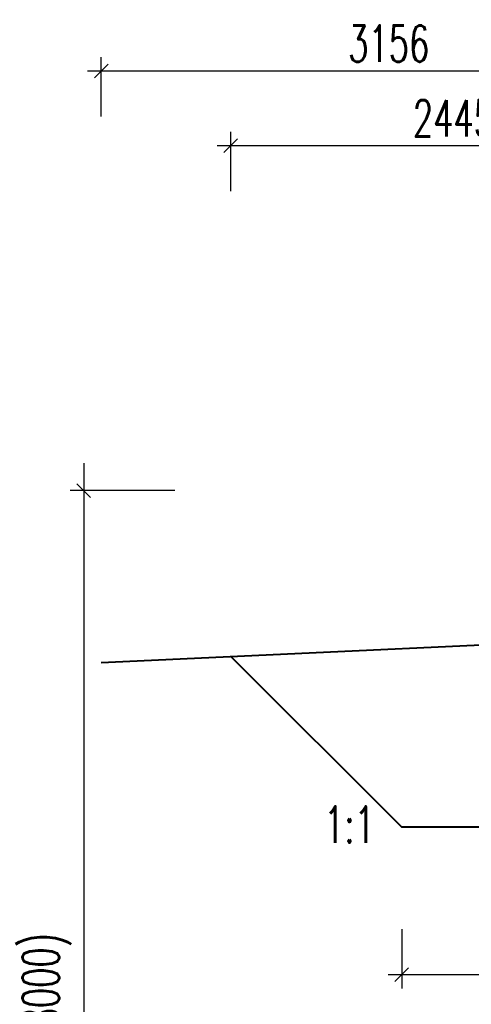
# Model space of a CAD drawing. Header units: metres. Extents: x -912764 to -454925, y -2226138 to -1112338.
# Tile 261 of 457: x -456273.75 to -456271.28, y -1112929.69 to -1112924.28. Entities that reach past the tile are written whole.
import ezdxf

# ---------------------------------------------------------------- set-up
doc = ezdxf.new("R2010")
doc.units = ezdxf.units.M
doc.layers.add('_NOVÝ STAV - POPISKY KATASTR', color=7, linetype='Continuous', lineweight=30)
doc.layers.add('R-koty sirkove a sklony', color=7, linetype='Continuous', lineweight=13)
doc.layers.add('C3D_ZPR', color=7, linetype='Continuous')
doc.layers.add('PDF2_13', color=140, linetype='Continuous', true_color=0x00bfff)
doc.styles.add('StandardUzky', font='simplex.shx', dxfattribs={"width": 0.65})
doc.styles.add('znacky', font='arial.ttf')
doc.dimstyles.new('1000', dxfattribs={"dimscale": 0.5, "dimtxt": 1, "dimasz": 0.6, "dimexe": 0.3, "dimexo": 0.5, "dimgap": 0.5, "dimtad": 1, "dimzin": 1, "dimdsep": 46, "dimtxsty": 'znacky', "dimblk": 'OBLIQUE', "dimcen": 1, "dimdle": 0.3, "dimclrd": 256, "dimclre": 256, "dimclrt": 256, "dimadec": 3, "dimazin": 0, "dimtfac": 1, "dimtmove": 0, "dimatfit": 3, "dimldrblk": 'OBLIQUE', "dimfxl": 1, "dimlwd": -1, "dimlwe": -1, "dimarcsym": 0})

# ---------------------------------------------------------------- blocks, each defined once
blk = doc.blocks.new('_Oblique')
at = {"color": 0, "linetype": 'ByBlock', "lineweight": -2}
blk.add_line((-0.5, -0.5), (0.5, 0.5), dxfattribs=at)
blk = doc.blocks.new('*D986')
at = {"layer": 'C3D_ZPR', "color": 1, "transparency": 16777216}
for p, q in [((-3.8523, 0.12), (-3.8523, -6.18)), ((-3.3523, -0.03), (-3.9273, -0.03)), ((-3.3523, -6.03), (-3.9273, -6.03))]:
    blk.add_line(p, q, dxfattribs=at)
at = {"layer": 'Defpoints', "color": 0, "transparency": 16777216}
for p in [(-2.3264, -0.03), (-3.8523, -6.03), (-2.3964, -6.03)]:
    blk.add_point(p, dxfattribs=at)
at = {"layer": 'C3D_ZPR', "color": 1, "transparency": 16777216, "xscale": 0.075, "yscale": 0.075, "zscale": 0.075}
for p, rotation in [((-3.8523, -0.03), 90), ((-3.8523, -6.03), 270)]:
    blk.add_blockref('_Oblique', p, dxfattribs=dict(at, rotation=rotation))
at = {"layer": 'C3D_ZPR', "color": 1, "transparency": 16777216, "insert": (-4.0547, -3.03), "char_height": 0.2, "attachment_point": 5, "rotation": 90, "style": 'StandardUzky'}
blk.add_mtext('6000 (8000)', dxfattribs=at)
blk = doc.blocks.new('*D989')
at = {"layer": 'C3D_ZPR', "color": 1, "transparency": 16777216}
for p, q in [((0.848, -0.0799), (0.848, -1.8799)), ((0.348, -0.2299), (0.923, -0.2299)), ((0.348, -1.8799), (0.923, -1.8799)), ((0.848, -1.8799), (0.848, -2.4883))]:
    blk.add_line(p, q, dxfattribs=at)
at = {"layer": 'Defpoints', "color": 0, "transparency": 16777216}
for p in [(-2.46, -0.2299), (-0.1, -1.8799), (0.848, -1.8799)]:
    blk.add_point(p, dxfattribs=at)
at = {"layer": 'C3D_ZPR', "color": 1, "transparency": 16777216, "xscale": 0.075, "yscale": 0.075, "zscale": 0.075}
for p, rotation in [((0.848, -0.2299), 90), ((0.848, -1.8799), 270)]:
    blk.add_blockref('_Oblique', p, dxfattribs=dict(at, rotation=rotation))
at = {"layer": 'C3D_ZPR', "color": 1, "transparency": 16777216, "insert": (0.698, -2.2216), "char_height": 0.2, "attachment_point": 5, "rotation": 90, "style": 'StandardUzky'}
blk.add_mtext('1650', dxfattribs=at)
blk = doc.blocks.new('*D418')
at = {"layer": 'C3D_ZPR', "color": 1, "transparency": 16777216}
for p, q in [((-456271.6574, -1112929.2784), (-456271.6574, -1112929.6034)), ((-456270.1574, -1112929.2784), (-456270.1574, -1112929.6034)), ((-456270.0824, -1112929.5284), (-456271.7324, -1112929.5284))]:
    blk.add_line(p, q, dxfattribs=at)
at = {"layer": 'Defpoints', "color": 0, "transparency": 16777216}
for p in [(-456271.6574, -1112928.718), (-456270.1574, -1112928.718), (-456271.6574, -1112929.5284)]:
    blk.add_point(p, dxfattribs=at)
at = {"layer": 'C3D_ZPR', "color": 1, "transparency": 16777216, "xscale": 0.075, "yscale": 0.075, "zscale": 0.075, "rotation": 180}
blk.add_blockref('_Oblique', (-456271.6574, -1112929.5284), dxfattribs=at)
at = {"layer": 'C3D_ZPR', "color": 1, "transparency": 16777216, "xscale": 0.075, "yscale": 0.075, "zscale": 0.075}
blk.add_blockref('_Oblique', (-456270.1574, -1112929.5284), dxfattribs=at)
at = {"layer": 'C3D_ZPR', "color": 1, "transparency": 16777216, "insert": (-456270.9074, -1112929.3784), "char_height": 0.2, "attachment_point": 5, "style": 'StandardUzky'}
blk.add_mtext('1500', dxfattribs=at)
blk = doc.blocks.new('*D469')
at = {"layer": 'C3D_ZPR', "color": 1, "transparency": 16777216}
for p, q in [((-456272.5956, -1112925.2228), (-456272.5956, -1112924.8978)), ((-456270.1508, -1112925.2228), (-456270.1508, -1112924.8978)), ((-456272.6706, -1112924.9728), (-456270.0758, -1112924.9728))]:
    blk.add_line(p, q, dxfattribs=at)
at = {"layer": 'Defpoints', "color": 0, "transparency": 16777216}
for p in [(-456270.1508, -1112924.9728), (-456270.1508, -1112926.9632), (-456272.5956, -1112927.7798)]:
    blk.add_point(p, dxfattribs=at)
at = {"layer": 'C3D_ZPR', "color": 1, "transparency": 16777216, "xscale": 0.075, "yscale": 0.075, "zscale": 0.075, "rotation": 180}
blk.add_blockref('_Oblique', (-456272.5956, -1112924.9728), dxfattribs=at)
at = {"layer": 'C3D_ZPR', "color": 1, "transparency": 16777216, "xscale": 0.075, "yscale": 0.075, "zscale": 0.075}
blk.add_blockref('_Oblique', (-456270.1508, -1112924.9728), dxfattribs=at)
at = {"layer": 'C3D_ZPR', "color": 1, "transparency": 16777216, "insert": (-456271.3732, -1112924.8228), "char_height": 0.2, "attachment_point": 5, "style": 'StandardUzky'}
blk.add_mtext('2445', dxfattribs=at)
blk = doc.blocks.new('*D470')
at = {"layer": 'C3D_ZPR', "color": 1, "transparency": 16777216}
for p, q in [((-456273.3064, -1112924.8122), (-456273.3064, -1112924.4872)), ((-456270.1508, -1112924.8122), (-456270.1508, -1112924.4872)), ((-456273.3814, -1112924.5622), (-456270.0758, -1112924.5622))]:
    blk.add_line(p, q, dxfattribs=at)
at = {"layer": 'Defpoints', "color": 0, "transparency": 16777216}
for p in [(-456270.1508, -1112924.5622), (-456270.1508, -1112926.9632), (-456273.3064, -1112927.8129)]:
    blk.add_point(p, dxfattribs=at)
at = {"layer": 'C3D_ZPR', "color": 1, "transparency": 16777216, "xscale": 0.075, "yscale": 0.075, "zscale": 0.075, "rotation": 180}
blk.add_blockref('_Oblique', (-456273.3064, -1112924.5622), dxfattribs=at)
at = {"layer": 'C3D_ZPR', "color": 1, "transparency": 16777216, "xscale": 0.075, "yscale": 0.075, "zscale": 0.075}
blk.add_blockref('_Oblique', (-456270.1508, -1112924.5622), dxfattribs=at)
at = {"layer": 'C3D_ZPR', "color": 1, "transparency": 16777216, "insert": (-456271.7286, -1112924.4122), "char_height": 0.2, "attachment_point": 5, "style": 'StandardUzky'}
blk.add_mtext('3156', dxfattribs=at)
blk = doc.blocks.new('A$C4eac8e0d')
at = {"layer": 'C3D_ZPR'}
dim = blk.add_linear_dim(base=(-3.8523, -6.03), p1=(-2.3264, -0.03), p2=(-2.3964, -6.03), angle=90, text='<> (8000)', dimstyle='1000', override={"dimscale": 1, "dimtxt": 0.2, "dimasz": 0.075, "dimexe": 0.075, "dimexo": 0.25, "dimgap": 0.05, "dimdec": 0, "dimlfac": 1000, "dimdsep": 44, "dimtxsty": 'StandardUzky', "dimcen": 0.5, "dimdle": 0.15, "dimclrd": 1, "dimclre": 1, "dimclrt": 1, "dimfxl": 0.5, "dimfxlon": 1}, dxfattribs=at)
dim.commit()
dim.dimension.update_dxf_attribs({"geometry": '*D986', "text_midpoint": (-4.0547, -3.03)})
dim = blk.add_linear_dim(base=(0.848, -1.8799), p1=(-2.46, -0.2299), p2=(-0.1, -1.8799), angle=90, dimstyle='1000', override={"dimscale": 1, "dimtxt": 0.2, "dimasz": 0.075, "dimexe": 0.075, "dimexo": 0.25, "dimgap": 0.05, "dimdec": 0, "dimlfac": 1000, "dimdsep": 44, "dimtxsty": 'StandardUzky', "dimcen": 0.5, "dimdle": 0.15, "dimclrd": 1, "dimclre": 1, "dimclrt": 1, "dimfxl": 0.5, "dimfxlon": 1}, dxfattribs=at)
dim.commit()
dim.dimension.update_dxf_attribs({"geometry": '*D989', "text_midpoint": (0.848, -2.2216), "dimtype": 160})

msp = doc.modelspace()

# ---------------------------------------------------------------- linework, layer by layer
at = {"layer": 'PDF2_13', "color": 1, "linetype": 'Continuous', "lineweight": 40}
msp.add_line((-456272.5956, -1112927.7798), (-456271.6574, -1112928.718), dxfattribs=at)
at = {"layer": 'PDF2_13', "color": 1, "linetype": 'Continuous', "lineweight": 40, "flags": 128}
for points in [[(-456273.3064, -1112927.8129), (-456270.0002, -1112927.659)], [(-456270.1574, -1112928.718), (-456271.6574, -1112928.718)]]:
    msp.add_lwpolyline(points, dxfattribs=at)

# ---------------------------------------------------------------- block references
at = {"layer": '_NOVÝ STAV - POPISKY KATASTR', "lineweight": 50}
msp.add_blockref('A$C4eac8e0d', (-456269.5507, -1112926.8381), dxfattribs=at)

# ---------------------------------------------------------------- texts
at = {"layer": 'R-koty sirkove a sklony', "color": 1, "insert": (-456271.9442, -1112928.7036), "char_height": 0.2, "attachment_point": 5, "style": 'StandardUzky'}
msp.add_mtext('1:1', dxfattribs=at)

# ---------------------------------------------------------------- dimensions: what is measured, and where the dimension line sits
at = {"layer": 'C3D_ZPR'}
for base, p1, p2, picture, middle in [((-456270.1508, -1112924.5622), (-456273.3064, -1112927.8129), (-456270.1508, -1112926.9632), '*D470', (-456271.7286, -1112924.4122)), ((-456270.1508, -1112924.9728), (-456272.5956, -1112927.7798), (-456270.1508, -1112926.9632), '*D469', (-456271.3732, -1112924.8228)), ((-456271.6574, -1112929.5284), (-456270.1574, -1112928.718), (-456271.6574, -1112928.718), '*D418', (-456270.9074, -1112929.3784))]:
    dim = msp.add_linear_dim(base=base, p1=p1, p2=p2, dimstyle='1000', override={"dimtxt": 0.4, "dimasz": 0.15, "dimexe": 0.15, "dimgap": 0.1, "dimdec": 0, "dimlfac": 1000, "dimdsep": 44, "dimtxsty": 'StandardUzky', "dimdle": 0.15, "dimclrd": 1, "dimclre": 1, "dimclrt": 1, "dimfxl": 0.5, "dimfxlon": 1}, dxfattribs=at)
    dim.commit()
    dim.dimension.update_dxf_attribs({"geometry": picture, "text_midpoint": middle})

doc.saveas('drawing.dxf')
